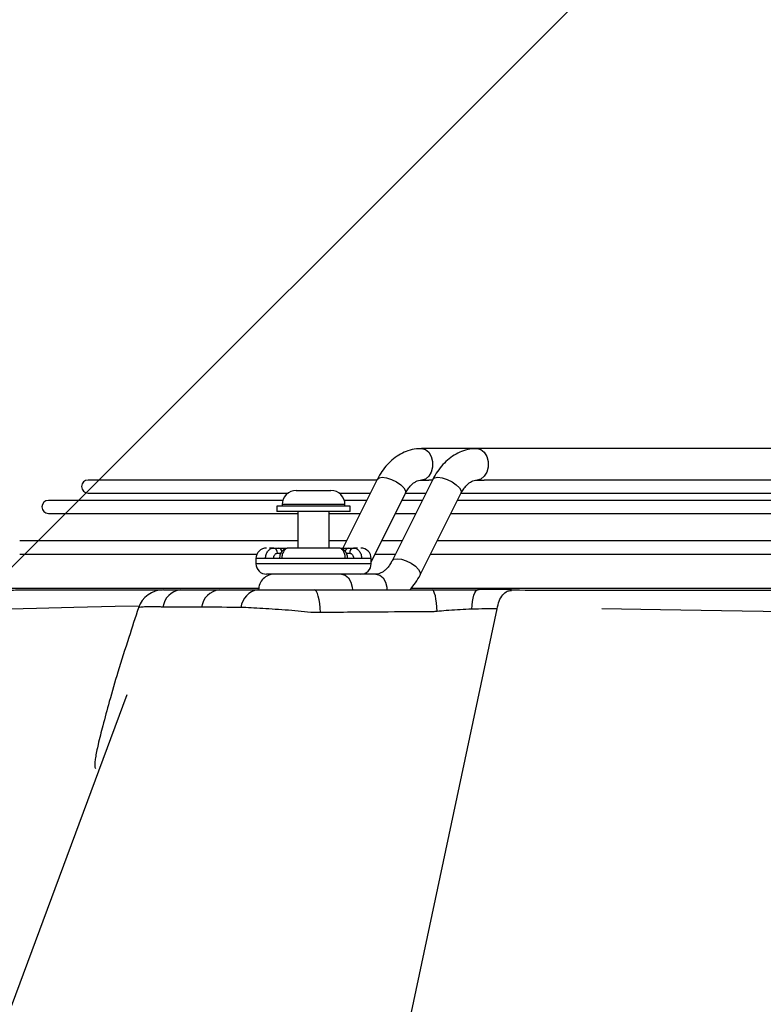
# Model space of a CAD drawing. Header units: millimetres. Extents: x -604189 to 881711, y -381903 to -7297.
# Tile 1002 of 1056: x -541997 to -541855, y -160247 to -160058. Entities that reach past the tile are written whole.
import ezdxf

# ---------------------------------------------------------------- set-up
doc = ezdxf.new("R2010")
doc.units = ezdxf.units.MM
doc.header["$LTSCALE"] = 100
doc.linetypes.add('ACAD_ISO04W100', pattern=[30.5, 24, -3, 0.5, -3])
doc.layers.get('Defpoints').update_dxf_attribs({"color": 30})
doc.layers.add('Flowair', color=1, linetype='Continuous')
doc.layers.add('OPIS', color=7, linetype='Continuous')
doc.layers.add('strop osie', color=80, linetype='ACAD_ISO04W100', lineweight=5)
doc.styles.get("Standard").update_dxf_attribs({"font": 'romans.shx', "width": 0.5})
doc.dimstyles.new('1 50', dxfattribs={"dimtxt": 150, "dimasz": 80, "dimexe": 1, "dimexo": 1, "dimgap": 20, "dimtad": 1, "dimdec": 0, "dimlfac": 0.1, "dimtxsty": 'Standard', "dimblk": 'ARCHTICK', "dimcen": 200, "dimclrd": 2, "dimadec": 1, "dimazin": 0, "dimtfac": 1, "dimtdec": 0, "dimtmove": 0, "dimatfit": 3, "dimldrblk": 'ARCHTICK', "dimfxl": 120, "dimfxlon": 1, "dimtfill": 1, "dimarcsym": 0})

# ---------------------------------------------------------------- blocks, each defined once
blk = doc.blocks.new('_ArchTick')
at = {"layer": 'strop osie', "color": 0, "const_width": 0.15}
blk.add_lwpolyline([(-0.5, -0.5), (0.5, 0.5)], dxfattribs=at)
blk = doc.blocks.new('*D3281')
at = {"layer": 'Defpoints', "color": 0, "linetype": 'ByBlock', "lineweight": 5, "transparency": 16777216}
for p in [(-552118.94, -159745.28), (-535687.5, -164715.31), (-535410.16, -164715.31)]:
    blk.add_point(p, dxfattribs=at)
at = {"layer": 'OPIS', "color": 0, "linetype": 'Continuous', "lineweight": -2, "transparency": 16777216}
for p, q in [((-535470.16, -159745.28), (-535409.16, -159745.28)), ((-535470.16, -164715.31), (-535409.16, -164715.31))]:
    blk.add_line(p, q, dxfattribs=at)
at = {"layer": 'OPIS', "color": 2, "lineweight": -2, "transparency": 16777216}
blk.add_line((-535410.16, -159745.28), (-535410.16, -164715.31), dxfattribs=at)
at = {"layer": 'OPIS', "color": 2, "linetype": 'ByBlock', "lineweight": -2, "transparency": 16777216, "xscale": 80, "yscale": 80, "zscale": 80}
for p, rotation in [((-535410.16, -159745.28), 90), ((-535410.16, -164715.31), 270)]:
    blk.add_blockref('_ArchTick', p, dxfattribs=dict(at, rotation=rotation))
at = {"layer": 'OPIS', "color": 0, "linetype": 'ByBlock', "lineweight": 13, "transparency": 16777216, "insert": (-535505.16, -162230.3), "char_height": 150, "attachment_point": 5, "rotation": 90, "bg_fill": 3, "box_fill_scale": 1.1, "bg_fill_color": 256, "bg_fill_true_color": 13158600, "bg_fill_transparency": 0}
blk.add_mtext('497', dxfattribs=at)
blk = doc.blocks.new('*D3283')
at = {"layer": 'Defpoints', "color": 0, "linetype": 'ByBlock', "lineweight": 5, "transparency": 16777216}
for p in [(-549860.21, -159420.3), (-548544.07, -179490.3), (-536848.94, -179490.3)]:
    blk.add_point(p, dxfattribs=at)
at = {"layer": 'OPIS', "color": 0, "linetype": 'Continuous', "lineweight": -2, "transparency": 16777216}
for p, q in [((-548604.07, -159420.3), (-548543.07, -159420.3)), ((-548484.07, -179490.3), (-548545.07, -179490.3))]:
    blk.add_line(p, q, dxfattribs=at)
at = {"layer": 'OPIS', "color": 2, "lineweight": -2, "transparency": 16777216}
blk.add_line((-548544.07, -159420.3), (-548544.07, -179490.3), dxfattribs=at)
at = {"layer": 'OPIS', "color": 2, "linetype": 'ByBlock', "lineweight": -2, "transparency": 16777216, "xscale": 80, "yscale": 80, "zscale": 80}
for p, rotation in [((-548544.07, -159420.3), 90), ((-548544.07, -179490.3), 270)]:
    blk.add_blockref('_ArchTick', p, dxfattribs=dict(at, rotation=rotation))
at = {"layer": 'OPIS', "color": 0, "linetype": 'ByBlock', "lineweight": 13, "transparency": 16777216, "insert": (-548639.07, -169455.3), "char_height": 150, "attachment_point": 5, "rotation": 90, "bg_fill": 3, "box_fill_scale": 1.1, "bg_fill_color": 256, "bg_fill_true_color": 13158600, "bg_fill_transparency": 0}
blk.add_mtext('2007', dxfattribs=at)
blk = doc.blocks.new('*D3315')
at = {"layer": 'Defpoints', "color": 0, "linetype": 'ByBlock', "lineweight": 5, "transparency": 16777216}
for p in [(-551668.94, -159870.3), (-536848.94, -159870.3), (-536848.94, -160452.01)]:
    blk.add_point(p, dxfattribs=at)
at = {"layer": 'OPIS', "color": 0, "linetype": 'Continuous', "lineweight": -2, "transparency": 16777216}
for p, q in [((-551668.94, -160392.01), (-551668.94, -160453.01)), ((-536848.94, -160392.01), (-536848.94, -160453.01))]:
    blk.add_line(p, q, dxfattribs=at)
at = {"layer": 'OPIS', "color": 2, "lineweight": -2, "transparency": 16777216}
blk.add_line((-551668.94, -160452.01), (-536848.94, -160452.01), dxfattribs=at)
at = {"layer": 'OPIS', "color": 2, "linetype": 'ByBlock', "lineweight": -2, "transparency": 16777216, "xscale": 80, "yscale": 80, "zscale": 80, "rotation": 180}
blk.add_blockref('_ArchTick', (-551668.94, -160452.01), dxfattribs=at)
at = {"layer": 'OPIS', "color": 2, "linetype": 'ByBlock', "lineweight": -2, "transparency": 16777216, "xscale": 80, "yscale": 80, "zscale": 80}
blk.add_blockref('_ArchTick', (-536848.94, -160452.01), dxfattribs=at)
at = {"layer": 'OPIS', "color": 0, "linetype": 'ByBlock', "lineweight": 13, "transparency": 16777216, "insert": (-544258.94, -160357.01), "char_height": 150, "attachment_point": 5, "bg_fill": 3, "box_fill_scale": 1.1, "bg_fill_color": 256, "bg_fill_true_color": 13158600, "bg_fill_transparency": 0}
blk.add_mtext('1482', dxfattribs=at)
blk = doc.blocks.new('LEO XL 03.2018')
at = {"layer": 'Flowair'}
for p, q in [((11509.779, -6745.811), (11509.779, -6827.971)), ((11511.029, -6830.235), (11511.029, -6745.811)), ((11511.724, -6745.811), (11511.724, -6830.535)), ((11512.974, -6831.161), (11512.974, -6745.811)), ((11515.6, -6745.811), (11515.6, -6832.476)), ((11516.85, -6833.102), (11516.85, -6745.811)), ((11520.145, -6745.811), (11520.145, -6835.026)), ((11506.779, -6782.327), (11506.779, -6828.659)), ((11522.096, -6826.76), (11522.099, -6826.76)), ((11506.779, -6828.659), (11506.779, -6833.962)), ((11509.779, -6828.659), (11509.779, -6827.971)), ((11518.841, -6834.099), (11511.061, -6830.203)), ((11509.717, -6832.885), (11517.497, -6836.782)), ((11509.779, -6832.906), (11509.779, -6833.274)), ((11509.779, -6833.962), (11509.779, -6833.274)), ((11506.779, -6833.962), (11506.791, -6834.098)), ((11511.029, -6835.549), (11511.029, -6833.542)), ((11511.724, -6833.89), (11511.724, -6835.838)), ((11512.974, -6836.464), (11512.974, -6834.516)), ((11517.589, -6838.776), (11511.061, -6835.506)), ((11515.6, -6835.832), (11515.6, -6837.78)), ((11516.85, -6838.406), (11516.85, -6836.458)), ((11509.717, -6838.188), (11516.279, -6841.475)), ((11509.779, -6838.21), (11509.779, -6865.811)), ((11511.029, -6841.843), (11511.029, -6838.845)), ((11517.779, -6838.776), (11517.279, -6838.776)), ((11517.279, -6838.776), (11517.279, -6839.687)), ((11517.779, -6838.776), (11517.779, -6849.776)), ((11518.779, -6838.326), (11518.779, -6841.006)), ((11511.724, -6839.193), (11511.724, -6841.338)), ((11512.974, -6842.776), (11512.974, -6839.82)), ((11517.279, -6839.687), (11517.279, -6841.243)), ((11518.779, -6839.372), (11518.667, -6839.316)), ((11518.695, -6839.376), (11518.779, -6839.381)), ((11512.779, -6840.776), (11512.279, -6840.776)), ((11512.279, -6840.776), (11512.279, -6847.776)), ((11512.779, -6840.776), (11512.779, -6847.776)), ((11516.279, -6840.087), (11516.279, -6840.466)), ((11516.279, -6840.917), (11516.279, -6840.466)), ((11516.779, -6841.153), (11516.779, -6840.82)), ((11512.279, -6841.276), (11512.129, -6841.276)), ((11512.129, -6841.276), (11512.129, -6846.83)), ((11515.6, -6841.135), (11515.6, -6842.776)), ((11516.3, -6841.758), (11516.279, -6841.88)), ((11517.279, -6841.243), (11517.279, -6847.308)), ((11510.779, -6845.68), (11510.779, -6842.626)), ((11516.279, -6842.776), (11512.779, -6842.776)), ((11510.779, -6845.926), (11510.779, -6845.68)), ((11512.779, -6845.776), (11516.279, -6845.776)), ((11512.974, -6869.59), (11512.974, -6845.776)), ((11515.6, -6845.776), (11515.6, -6872.335)), ((11511.029, -6865.811), (11511.029, -6846.708)), ((11511.724, -6847.213), (11511.724, -6869.59)), ((11512.129, -6846.83), (11512.129, -6847.276)), ((11512.129, -6847.276), (11512.279, -6847.276)), ((11516.279, -6846.671), (11516.3, -6846.793)), ((11516.779, -6847.732), (11516.779, -6847.398)), ((11517.279, -6847.308), (11517.279, -6848.864)), ((11512.279, -6847.776), (11512.779, -6847.776)), ((11516.279, -6848.085), (11516.279, -6847.634)), ((11516.279, -6848.085), (11516.279, -6848.491)), ((11517.279, -6848.864), (11517.279, -6849.776)), ((11516.85, -6872.335), (11516.85, -6849.679)), ((11517.279, -6849.776), (11517.779, -6849.776)), ((11520.145, -6849.52), (11520.145, -6875.361)), ((11520.279, -6853.306), (11520.279, -6849.592)), ((11520.279, -6857), (11520.279, -6853.306)), ((11521.917, -6854.965), (11521.917, -6858.659)), ((11649.371, -6906.233), (11530.279, -6862.069))]:
    blk.add_line(p, q, dxfattribs=at)
at = {"layer": 'Flowair', "flags": 128}
for points in [[(11522.826, -6745.811), (11522.81, -6750.925), (11522.775, -6758.427), (11522.725, -6766.063), (11522.664, -6773.614), (11522.592, -6781.044), (11522.522, -6787.272), (11522.446, -6793.388), (11522.366, -6799.372), (11522.279, -6805.336), (11522.188, -6811.139), (11522.096, -6816.76), (11522.096, -6816.76), (11522.096, -6816.76)], [(11649.371, -6853.721), (11586.279, -6840.356), (11522.099, -6826.76)], [(11506.779, -6828.659), (11506.869, -6828.296), (11507.13, -6827.977), (11507.529, -6827.74), (11508.018, -6827.614), (11508.539, -6827.614), (11509.029, -6827.74), (11509.428, -6827.977), (11509.688, -6828.296), (11509.779, -6828.659), (11509.779, -6828.661)], [(11522.122, -6829.173), (11521.739, -6829.14), (11521.383, -6829.093), (11521.065, -6829.033), (11520.792, -6828.962), (11520.572, -6828.881), (11520.411, -6828.793), (11520.312, -6828.7), (11520.279, -6828.605)], [(11509.522, -6832.409), (11509.574, -6831.994), (11509.725, -6831.525), (11509.955, -6831.058), (11510.238, -6830.65), (11510.539, -6830.349), (11510.822, -6830.192), (11511.053, -6830.199), (11511.061, -6830.203)], [(11509.717, -6832.885), (11509.574, -6832.72), (11509.522, -6832.409)], [(11506.779, -6833.962), (11506.869, -6833.599), (11507.13, -6833.28), (11507.529, -6833.043), (11508.018, -6832.917), (11508.539, -6832.917), (11509.029, -6833.043), (11509.428, -6833.28), (11509.688, -6833.599), (11509.779, -6833.962), (11509.779, -6833.964)], [(11522.334, -6832.484), (11521.915, -6832.506), (11521.522, -6832.541), (11521.167, -6832.588), (11520.86, -6832.647), (11520.612, -6832.714), (11520.429, -6832.789), (11520.317, -6832.869), (11520.279, -6832.951)], [(11517.302, -6836.306), (11517.354, -6835.891), (11517.505, -6835.422), (11517.735, -6834.955), (11518.018, -6834.546), (11518.32, -6834.246), (11518.602, -6834.089), (11518.833, -6834.096), (11518.84, -6834.099)], [(11509.522, -6837.713), (11509.574, -6837.298), (11509.725, -6836.828), (11509.955, -6836.361), (11510.238, -6835.953), (11510.539, -6835.652), (11510.822, -6835.496), (11511.053, -6835.502), (11511.061, -6835.506)], [(11517.494, -6836.78), (11517.354, -6836.617), (11517.302, -6836.306)], [(11509.717, -6838.188), (11509.574, -6838.023), (11509.522, -6837.713)], [(11518.779, -6838.326), (11518.869, -6837.963), (11519.13, -6837.644), (11519.529, -6837.407), (11520.018, -6837.281), (11520.277, -6837.265)], [(11518.779, -6841.624), (11518.869, -6841.261), (11519.13, -6840.942), (11519.529, -6840.705), (11520.018, -6840.579), (11520.278, -6840.563)], [(11522.436, -6843.62), (11522, -6843.644), (11521.589, -6843.687), (11521.217, -6843.748), (11520.894, -6843.823), (11520.631, -6843.911), (11520.438, -6844.009), (11520.319, -6844.114), (11520.279, -6844.222)], [(11521.825, -6860.914), (11521.872, -6863.23), (11521.959, -6867.175), (11522.043, -6870.737), (11522.139, -6874.566), (11522.224, -6877.799), (11522.296, -6880.421), (11522.352, -6882.416), (11522.392, -6883.768), (11522.41, -6884.389), (11522.416, -6884.597), (11522.416, -6884.597), (11522.416, -6884.597)]]:
    blk.add_lwpolyline(points, dxfattribs=at)
at = {"layer": 'Flowair'}
for centre, radius, start, end in [((11517.279, -6839.776), 1, 90, 180), ((11517.779, -6839.776), 1, 0, 90), ((11516.716, -6840.378), 0.446, 191.42023, 278.05044), ((11512.129, -6842.626), 1.35, 90, 180), ((11516.681, -6840.849), 0.407, 189.57774, 261.22607), ((11512.129, -6845.926), 1.35, 180, 270), ((11516.681, -6847.702), 0.407, 98.77393, 170.42226), ((11516.716, -6848.173), 0.446, 81.94956, 168.57977), ((11520.279, -6848.026), 1.5, 180, 270.07586), ((11517.279, -6848.776), 1, 180, 270), ((11517.779, -6848.776), 1, 270, 0), ((11522.169, -6849.316), 1.91, 188.31795, 263.61185), ((11522.187, -6853.06), 1.924, 187.34419, 261.93242), ((11522.187, -6856.754), 1.924, 187.34236, 261.93012), ((11522.779, -6858.622), 2.5, 179.97698, 251.59289), ((11510.404, -6865.811), 0.625, 180, 0), ((11512.349, -6869.59), 0.625, 180, 0)]:
    blk.add_arc(centre, radius, start, end, dxfattribs=at)
for points, knots in [([(11520.4, -6745.811), (11520.399, -6757.235), (11520.397, -6760.216), (11520.394, -6764.735), (11520.39, -6769.367), (11520.386, -6773.977), (11520.381, -6778.558), (11520.375, -6783.093), (11520.37, -6787.582), (11520.364, -6792.026), (11520.358, -6796.422), (11520.352, -6800.747), (11520.346, -6804.947), (11520.341, -6808.996), (11520.338, -6812.956), (11520.334, -6816.933), (11520.329, -6821.005), (11520.324, -6823.839), (11520.319, -6825.303), (11520.319, -6825.394)], [0, 0, 0, 0, 0.057334, 0.120037, 0.182701, 0.245424, 0.308292, 0.371072, 0.433472, 0.496202, 0.559022, 0.621619, 0.683756, 0.743805, 0.80289, 0.864258, 0.928299, 0.995584, 1, 1, 1, 1]), ([(11520.261, -6825.389), (11520.259, -6825.483), (11520.25, -6825.971), (11520.243, -6826.857), (11520.245, -6827.845), (11520.258, -6828.43), (11520.262, -6828.614)], [0, 0, 0, 0, 0.093372, 0.485488, 0.838452, 1, 1, 1, 1]), ([(11522.096, -6826.76), (11521.835, -6826.699), (11521.312, -6826.577), (11520.726, -6826.221), (11520.362, -6825.812), (11520.349, -6825.523), (11520.343, -6825.392)], [0, 0, 0, 0, 0.261805, 0.523609, 0.785422, 1, 1, 1, 1]), ([(11522.099, -6826.76), (11522.099, -6826.76), (11522.099, -6827.193), (11522.091, -6827.864), (11522.112, -6828.732), (11522.122, -6829.173)], [0, 0, 0, 0, 0.000011, 0.492104, 1, 1, 1, 1]), ([(11506.797, -6828.659), (11506.796, -6828.824), (11506.793, -6829.265), (11506.967, -6829.947), (11507.286, -6830.679), (11507.732, -6831.341), (11508.291, -6831.941), (11508.955, -6832.451), (11509.439, -6832.764), (11509.711, -6832.881), (11509.718, -6832.884)], [0, 0, 0, 0, 0.095113, 0.252687, 0.399348, 0.548093, 0.698307, 0.848451, 0.996282, 1, 1, 1, 1]), ([(11511.067, -6830.198), (11511.01, -6830.172), (11510.809, -6830.077), (11510.523, -6829.88), (11510.221, -6829.618), (11509.997, -6829.342), (11509.851, -6829.064), (11509.78, -6828.841), (11509.789, -6828.706), (11509.792, -6828.658)], [0, 0, 0, 0, 0.059564, 0.211848, 0.368204, 0.529928, 0.701556, 0.893404, 1, 1, 1, 1]), ([(11520.279, -6832.951), (11520.279, -6832.303), (11520.279, -6830.982), (11520.279, -6829.515), (11520.279, -6828.73), (11520.279, -6828.605)], [0, 0, 0, 0, 0.447256, 0.911965, 1, 1, 1, 1]), ([(11522.122, -6829.173), (11522.126, -6829.268), (11522.161, -6830.068), (11522.228, -6831.2), (11522.31, -6832.196), (11522.334, -6832.484)], [0, 0, 0, 0, 0.088007, 0.73643, 1, 1, 1, 1]), ([(11520.279, -6844.222), (11520.279, -6842.341), (11520.279, -6839.52), (11520.279, -6835.784), (11520.279, -6833.895), (11520.279, -6832.951)], [0, 0, 0, 0, 0.499976, 0.750072, 1, 1, 1, 1]), ([(11522.334, -6832.484), (11522.352, -6832.621), (11522.371, -6832.759), (11522.371, -6832.903), (11522.371, -6832.903)], [0, 0, 0, 0, 0.999931, 1, 1, 1, 1]), ([(11522.371, -6832.903), (11522.371, -6832.903), (11522.371, -6834.57), (11522.408, -6838.065), (11522.426, -6841.654), (11522.436, -6843.62)], [0, 0, 0, 0, 0.000003, 0.45244, 1, 1, 1, 1]), ([(11506.797, -6833.962), (11506.796, -6834.128), (11506.793, -6834.568), (11506.967, -6835.25), (11507.286, -6835.982), (11507.732, -6836.645), (11508.291, -6837.244), (11508.955, -6837.754), (11509.439, -6838.067), (11509.711, -6838.184), (11509.718, -6838.187)], [0, 0, 0, 0, 0.095111, 0.252686, 0.399347, 0.548093, 0.698307, 0.84845, 0.996282, 1, 1, 1, 1]), ([(11511.067, -6835.502), (11511.01, -6835.475), (11510.809, -6835.381), (11510.523, -6835.183), (11510.221, -6834.922), (11509.997, -6834.646), (11509.851, -6834.367), (11509.78, -6834.144), (11509.789, -6834.009), (11509.792, -6833.961)], [0, 0, 0, 0, 0.059566, 0.211848, 0.368203, 0.529927, 0.701556, 0.893404, 1, 1, 1, 1]), ([(11520.279, -6835.09), (11520.269, -6835.079), (11520.073, -6834.869), (11519.595, -6834.539), (11519.119, -6834.221), (11518.846, -6834.103), (11518.839, -6834.1)], [0, 0, 0, 0, 0.026006, 0.510531, 0.987579, 1, 1, 1, 1]), ([(11517.491, -6836.786), (11517.548, -6836.813), (11517.749, -6836.907), (11518.035, -6837.104), (11518.337, -6837.366), (11518.561, -6837.642), (11518.707, -6837.92), (11518.778, -6838.144), (11518.769, -6838.278), (11518.766, -6838.327)], [0, 0, 0, 0, 0.05945, 0.211755, 0.368129, 0.529872, 0.70152, 0.893391, 1, 1, 1, 1]), ([(11516.279, -6840.466), (11516.284, -6840.409), (11516.292, -6840.299), (11516.378, -6840.104), (11516.561, -6839.897), (11516.887, -6839.722), (11517.149, -6839.699), (11517.279, -6839.687)], [0, 0, 0, 0, 0.139927, 0.270161, 0.500499, 0.753333, 1, 1, 1, 1]), ([(11518.779, -6839.776), (11518.779, -6839.795), (11518.779, -6839.833), (11518.779, -6840.19), (11518.779, -6840.738), (11518.779, -6841.094)], [0, 0, 0, 0, 0.263277, 0.521085, 1, 1, 1, 1]), ([(11516.779, -6840.82), (11516.786, -6840.773), (11516.801, -6840.679), (11516.914, -6840.559), (11517.053, -6840.492), (11517.179, -6840.462), (11517.246, -6840.459), (11517.279, -6840.458)], [0, 0, 0, 0, 0.249826, 0.499364, 0.74845, 0.874932, 1, 1, 1, 1]), ([(11516.279, -6841.705), (11516.279, -6841.678), (11516.279, -6841.584), (11516.279, -6841.42), (11516.279, -6841.167), (11516.279, -6841.015), (11516.279, -6840.917)], [0, 0, 0, 0, 0.094587, 0.330347, 0.566417, 1, 1, 1, 1]), ([(11517.279, -6841.019), (11517.21, -6841.022), (11517.074, -6841.03), (11516.822, -6841.103), (11516.566, -6841.257), (11516.366, -6841.496), (11516.319, -6841.677), (11516.298, -6841.759)], [0, 0, 0, 0, 0.153472, 0.30094, 0.572092, 0.806879, 1, 1, 1, 1]), ([(11517.279, -6841.243), (11517.149, -6841.252), (11516.887, -6841.272), (11516.559, -6841.417), (11516.382, -6841.589), (11516.308, -6841.706), (11516.301, -6841.753), (11516.3, -6841.758)], [0, 0, 0, 0, 0.281905, 0.570891, 0.83413, 0.982984, 1, 1, 1, 1]), ([(11518.779, -6841.094), (11518.779, -6841.536), (11518.779, -6842.217), (11518.779, -6843.355), (11518.779, -6844.275), (11518.779, -6845.198), (11518.779, -6846.323), (11518.779, -6847.536), (11518.779, -6848.351), (11518.779, -6848.72), (11518.779, -6848.757), (11518.779, -6848.776)], [0, 0, 0, 0, 0.159638, 0.245574, 0.333333, 0.421093, 0.507029, 0.666667, 0.826305, 0.912241, 1, 1, 1, 1]), ([(11516.279, -6841.88), (11516.279, -6842.247), (11516.279, -6842.996), (11516.279, -6844.276), (11516.279, -6845.555), (11516.279, -6846.304), (11516.279, -6846.671)], [0, 0, 0, 0, 0.245013, 0.499999, 0.754987, 1, 1, 1, 1]), ([(11522.436, -6843.62), (11522.437, -6843.8), (11522.438, -6844.006), (11522.44, -6844.208), (11522.44, -6844.235), (11522.44, -6844.235)], [0, 0, 0, 0, 0.873027, 0.999953, 1, 1, 1, 1]), ([(11520.279, -6849.592), (11520.279, -6849.132), (11520.279, -6848.211), (11520.279, -6846.479), (11520.279, -6845.134), (11520.279, -6844.4), (11520.279, -6844.222)], [0, 0, 0, 0, 0.30178, 0.60362, 0.90359, 1, 1, 1, 1]), ([(11522.44, -6844.235), (11522.44, -6844.235), (11522.44, -6844.645), (11522.313, -6845.438), (11522.233, -6846.694), (11522.135, -6847.938), (11522.059, -6849.14), (11521.996, -6850.256), (11521.97, -6850.895), (11521.956, -6851.214)], [0, 0, 0, 0, 0.000004, 0.162575, 0.325156, 0.494685, 0.664231, 0.832111, 1, 1, 1, 1]), ([(11516.279, -6847.634), (11516.279, -6847.536), (11516.279, -6847.384), (11516.279, -6847.131), (11516.279, -6846.953), (11516.279, -6846.844), (11516.279, -6846.802)], [0, 0, 0, 0, 0.412597, 0.636947, 0.861588, 1, 1, 1, 1]), ([(11516.298, -6846.792), (11516.319, -6846.874), (11516.366, -6847.055), (11516.566, -6847.295), (11516.822, -6847.448), (11517.074, -6847.521), (11517.21, -6847.529), (11517.279, -6847.533)], [0, 0, 0, 0, 0.193121, 0.427908, 0.69906, 0.846528, 1, 1, 1, 1]), ([(11516.3, -6846.793), (11516.301, -6846.798), (11516.308, -6846.845), (11516.382, -6846.963), (11516.559, -6847.134), (11516.887, -6847.279), (11517.149, -6847.299), (11517.279, -6847.308)], [0, 0, 0, 0, 0.017013, 0.165851, 0.429108, 0.718083, 1, 1, 1, 1]), ([(11518.779, -6847.458), (11518.779, -6847.814), (11518.779, -6848.361), (11518.779, -6848.718), (11518.779, -6848.756), (11518.779, -6848.776)], [0, 0, 0, 0, 0.478914, 0.736721, 1, 1, 1, 1]), ([(11517.279, -6848.864), (11517.149, -6848.853), (11516.887, -6848.829), (11516.561, -6848.655), (11516.377, -6848.447), (11516.292, -6848.253), (11516.284, -6848.142), (11516.279, -6848.085)], [0, 0, 0, 0, 0.246656, 0.499499, 0.729824, 0.86007, 1, 1, 1, 1]), ([(11517.279, -6848.093), (11517.246, -6848.092), (11517.18, -6848.089), (11517.053, -6848.06), (11516.914, -6847.992), (11516.801, -6847.872), (11516.786, -6847.778), (11516.779, -6847.732)], [0, 0, 0, 0, 0.1249, 0.251544, 0.500632, 0.750173, 1, 1, 1, 1]), ([(11521.956, -6851.214), (11521.955, -6851.248), (11521.953, -6851.282), (11521.953, -6851.308), (11521.953, -6851.308)], [0, 0, 0, 0, 0.999717, 1, 1, 1, 1]), ([(11521.953, -6851.308), (11521.953, -6851.308), (11521.953, -6852.339), (11521.935, -6853.652), (11521.917, -6854.965)], [0, 0, 0, 0, 0.000007, 1, 1, 1, 1]), ([(11520.279, -6858.605), (11520.279, -6858.61), (11520.279, -6858.64), (11520.279, -6858.493), (11520.279, -6858.107), (11520.279, -6857.534), (11520.279, -6857.061), (11520.279, -6857)], [0, 0, 0, 0, 0.043297, 0.279824, 0.516433, 0.937206, 1, 1, 1, 1]), ([(11520.294, -6858.711), (11520.295, -6858.753), (11520.305, -6859.688), (11520.301, -6861.358), (11520.306, -6863.732), (11520.309, -6865.945), (11520.313, -6868.067), (11520.316, -6870.05), (11520.32, -6871.886), (11520.323, -6873.571), (11520.327, -6875.11), (11520.33, -6876.502), (11520.333, -6877.745), (11520.336, -6878.836), (11520.339, -6879.777), (11520.342, -6880.563), (11520.344, -6881.193), (11520.345, -6881.67), (11520.346, -6881.984), (11520.346, -6882.116), (11520.346, -6882.13), (11520.346, -6882.152), (11520.346, -6882.129), (11520.346, -6882.166), (11520.347, -6882.18), (11520.347, -6882.209), (11520.35, -6882.275), (11520.352, -6882.356), (11520.367, -6882.415), (11520.373, -6882.438)], [0, 0, 0, 0, 0.00274, 0.060884, 0.114435, 0.171022, 0.227853, 0.284775, 0.341579, 0.39809, 0.454616, 0.511398, 0.568163, 0.624993, 0.68197, 0.739202, 0.796334, 0.853655, 0.911108, 0.96849, 0.982822, 0.990258, 0.996005, 0.996455, 0.996754, 0.997056, 0.997766, 0.999148, 1, 1, 1, 1]), ([(11521.917, -6858.724), (11521.917, -6858.724), (11521.917, -6858.772), (11521.906, -6859.146), (11521.904, -6859.691), (11521.906, -6860.351), (11521.932, -6860.782), (11521.957, -6861.026), (11521.994, -6860.969), (11522.001, -6860.958)], [0, 0, 0, 0, 0.000006, 0.040796, 0.250427, 0.465587, 0.701647, 0.945823, 1, 1, 1, 1]), ([(11521.917, -6858.659), (11521.917, -6858.676), (11521.917, -6858.693), (11521.917, -6858.724), (11521.917, -6858.724)], [0, 0, 0, 0, 0.999756, 1, 1, 1, 1]), ([(11521.99, -6860.991), (11522.935, -6861.302), (11524.981, -6861.976), (11527.969, -6862.925), (11530.792, -6863.74), (11533.107, -6864.373), (11534.922, -6864.83), (11536.114, -6865.08), (11536.776, -6865.167), (11537.107, -6865.177), (11537.303, -6865.143), (11537.326, -6865.086), (11537.335, -6865.062)], [0, 0, 0, 0, 0.173811, 0.376707, 0.547535, 0.687667, 0.798636, 0.883274, 0.917681, 0.948478, 0.977595, 1, 1, 1, 1])]:
    blk.add_open_spline(points, degree=3, knots=knots, dxfattribs=at)

msp = doc.modelspace()

# ---------------------------------------------------------------- hatches: boundary and pattern name
at = {"layer": 'OPIS', "linetype": 'ByBlock', "lineweight": 9}
h = msp.add_hatch(dxfattribs=at)
h.set_pattern_fill('ANSI36', color=0, scale=150)
h.set_pattern_definition([(45, (-306927.96, 32475.8), (252.5697, 926.0889), [1190.625, -238.125, 0, -238.125])])
h.paths.add_polyline_path([(-556073.92, -159870.3), (-556073.92, -161086.41), (-553567.18, -161086.41), (-553567.18, -159870.3)], flags=17)
h.paths.add_polyline_path([(-552198.92, -159870.3), (-553567.18, -159870.3), (-553567.18, -161086.41), (-556073.92, -161086.41), (-556073.92, -159870.3), (-556159.64, -159870.3), (-558143.92, -159870.3), (-558143.92, -160550.3), (-558143.92, -166895.28), (-553898.92, -166895.28), (-553898.92, -166928.69), (-553798.92, -166928.69, -0.267949), (-553348.92, -166149.27), (-553348.92, -165917.81, -0.414214), (-553691.86, -165574.88, -1), (-553005.98, -165574.88, -0.414214), (-553348.92, -165917.81), (-553348.92, -166149.27, 0.267949), (-553798.92, -166928.69), (-553798.92, -166988.69), (-553898.92, -166988.69), (-553898.92, -167020.26), (-552798.92, -167020.26), (-552798.92, -166988.69), (-552898.92, -166988.69), (-552898.92, -166928.69), (-552798.92, -166928.69), (-552798.92, -166895.28), (-552198.92, -166895.28)])
h.paths.add_polyline_path([(-536848.94, -159870.3), (-551668.94, -159870.3), (-551668.94, -164595.3), (-551663.99, -164595.3), (-551663.99, -164835.3), (-551667.26, -174525.3), (-551663.99, -174525.3), (-551663.99, -174765.3), (-551668.94, -179490.3), (-546883.97, -179490.3), (-546883.97, -179490.29), (-546643.97, -179490.29), (-541863.97, -179490.3), (-541863.97, -179490.29), (-541623.97, -179490.29), (-536848.94, -179490.3)])
h.paths.add_polyline_path([(-557762.33, -163516.72), (-557762.33, -163248.86), (-557987.33, -163248.86), (-557987.33, -163516.72)], flags=24)
h.paths.add_polyline_path([(-558062.4, -162687.18), (-557524.54, -162687.18), (-557524.54, -162462.18), (-558062.4, -162462.18)], flags=24)
h.paths.add_polyline_path([(-555574.23, -163637.66), (-555059.11, -163637.66), (-555059.11, -163538.32), (-555574.23, -163538.32)], flags=24)
h.paths.add_polyline_path([(-555574.15, -163527.65), (-555098.95, -163527.65), (-555098.95, -163428.38), (-555574.15, -163428.38)], flags=24)
h.paths.add_polyline_path([(-555976.22, -163645.14), (-555589.82, -163645.14), (-555589.82, -163529.76), (-555976.22, -163529.76)], flags=24)
h.paths.add_polyline_path([(-555935.57, -163533.4), (-555753.72, -163533.4), (-555753.72, -163435.37), (-555935.57, -163435.37)], flags=24)

# ---------------------------------------------------------------- next in the draw order: dimensions: what is measured, and where the dimension line sits
at = {"layer": 'OPIS', "color": 0, "linetype": 'ByBlock', "lineweight": 13}
dim = msp.add_linear_dim(base=(-535410.16, -164715.31), p1=(-552118.94, -159745.28), p2=(-535687.5, -164715.31), angle=90, dimstyle='1 50', override={"dimtmove": 1, "dimfxl": 60, "dimarcsym": 1}, dxfattribs=at)
dim.commit()
dim.dimension.update_dxf_attribs({"geometry": '*D3281', "text_midpoint": (-535505.16, -162230.3)})

# ---------------------------------------------------------------- next in the draw order: dimensions: what is measured, and where the dimension line sits
dim = msp.add_linear_dim(base=(-548544.07, -179490.3), p1=(-549860.21, -159420.3), p2=(-536848.94, -179490.3), angle=90, dimstyle='1 50', override={"dimfxl": 60, "dimarcsym": 1}, dxfattribs=at)
dim.commit()
dim.dimension.update_dxf_attribs({"geometry": '*D3283', "text_midpoint": (-548639.07, -169455.3)})

# ---------------------------------------------------------------- next in the draw order: dimensions: what is measured, and where the dimension line sits
dim = msp.add_linear_dim(base=(-536848.94, -160452.01), p1=(-551668.94, -159870.3), p2=(-536848.94, -159870.3), dimstyle='1 50', override={"dimfxl": 60, "dimarcsym": 1}, dxfattribs=at)
dim.commit()
dim.dimension.update_dxf_attribs({"geometry": '*D3315', "text_midpoint": (-544258.94, -160357.01)})

# ---------------------------------------------------------------- next in the draw order: block references
at = {"layer": 'Flowair', "xscale": 2, "yscale": 2, "zscale": 2, "rotation": 270}
msp.add_blockref('LEO XL 03.2018', (-528252.35, -137126.88), dxfattribs=at)

doc.saveas('drawing.dxf')
